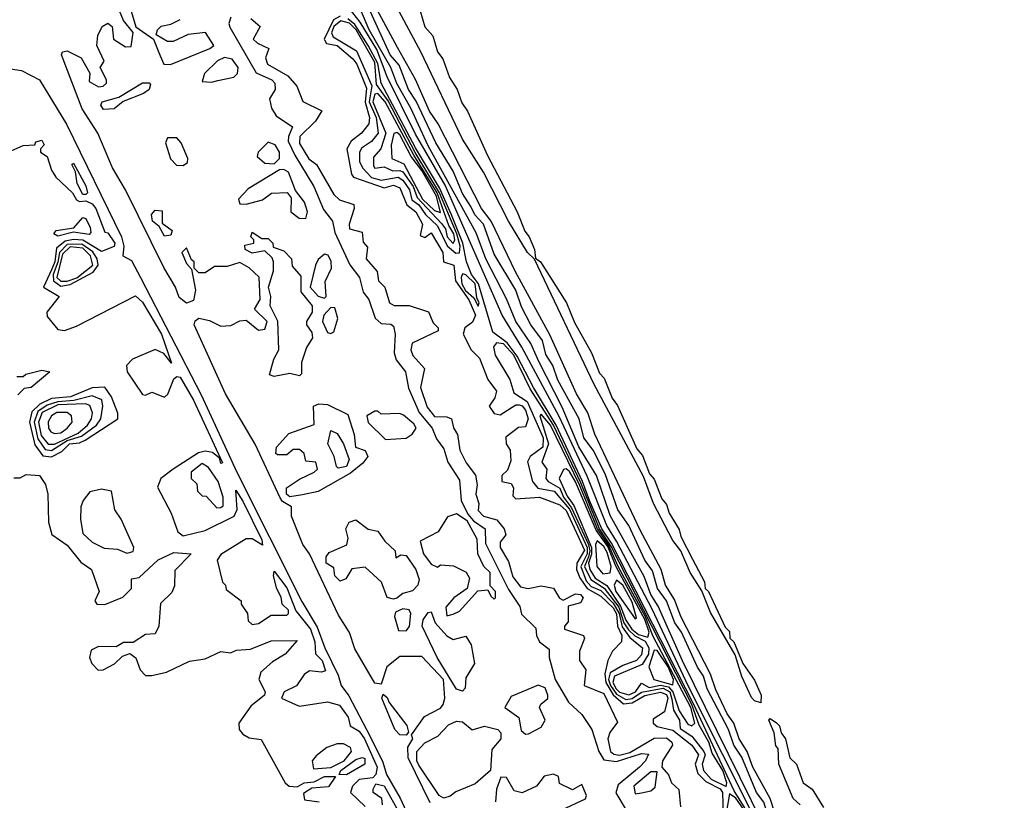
# Model space of a CAD drawing. Extents: x 2889633 to 3052318, y 540750 to 918690.
# Tile 511 of 656: x 3004754 to 3007891, y 804870 to 807357. Entities that reach past the tile are written whole.
import ezdxf

# ---------------------------------------------------------------- set-up
doc = ezdxf.new("R2010")
doc.units = 0

msp = doc.modelspace()

# ---------------------------------------------------------------- linework, layer by layer
at = {"layer": '0CON02XD'}
for points in [[(3007115, 805180), (3007095, 805186.7), (3007085, 805197.5), (3007054.2, 805264.2), (3007033.3, 805333.3), (3006955, 805467.5), (3006927.5, 805537.5), (3006890, 805595), (3006860, 805665), (3006835, 805697.5), (3006773.3, 805815), (3006741.7, 805901.7), (3006584, 806195), (3006393.6, 806593.6), (3006372, 806615), (3006310.8, 806715), (3006231.2, 806871.2), (3006165, 806976.7), (3006031.9, 807255), (3005656.2, 807955)], [(3007159.3, 804829.3), (3007144.4, 804875), (3007089.4, 804975), (3007071.1, 805025), (3007045.6, 805065), (3007029.4, 805115), (3007008.1, 805145), (3006972, 805222), (3006955, 805271.2), (3006860, 805455), (3006839.5, 805509.5), (3006810.8, 805555), (3006798, 805605), (3006730.6, 805730.6), (3006586.4, 806036.4), (3006564.2, 806104.2), (3006528, 806165), (3006442.4, 806352.4), (3006333.2, 806553.2), (3006255.6, 806715), (3006225.5, 806755.5), (3006087.5, 807025), (3006059.2, 807065), (3006015, 807166.7), (3005957.8, 807267.8), (3005856.4, 807456.4)], [(3005103.1, 807405), (3005124.1, 807334.1), (3005180, 807295), (3005201.7, 807241.7), (3005213.3, 807215), (3005234.1, 807214.1), (3005360, 807265), (3005372.5, 807275), (3005346.4, 807316.4), (3005290.7, 807309.3), (3005243, 807287), (3005225, 807287.5), (3005188.3, 807308.3), (3005192.5, 807325), (3005205, 807336.7), (3005235, 807342.5), (3005265, 807357.5)], [(3007850, 803345), (3007766.8, 803465), (3007658.9, 803698.9), (3007564.6, 803865), (3007527.5, 803967.5), (3007385.7, 804255.7), (3007251.4, 804525), (3007205, 804593.6), (3006885, 805232.2), (3006768.5, 805478.5), (3006655, 805695.8), (3006624.6, 805745), (3006562.2, 805902.2), (3006473, 806093), (3006353.8, 806313.8), (3006290.8, 806415), (3006109.2, 806829.2), (3006015, 806992.5), (3005924.7, 807174.7), (3005892, 807262), (3005839.1, 807349.1), (3005804, 807394)], [(3006944.5, 805224.5), (3006932.5, 805265), (3006913.6, 805293.6), (3006862.5, 805405), (3006841.4, 805435), (3006814.3, 805505), (3006785.7, 805545), (3006770.3, 805600.3), (3006745.8, 805635), (3006694.2, 805745), (3006659.2, 805795), (3006619.4, 805909.4), (3006580.8, 805985), (3006551.4, 806025), (3006535.8, 806085), (3006468.3, 806208.3), (3006452.5, 806255), (3006429.7, 806289.7), (3006419.2, 806335), (3006382.5, 806385), (3006352.1, 806442.1), (3006334.2, 806495), (3006265, 806610), (3006232, 806705), (3006204.2, 806735), (3006191.5, 806761.5), (3006165, 806803.3), (3006134.4, 806874.4), (3006079.2, 806965), (3006017.4, 807097.4), (3005992.5, 807135), (3005962.5, 807212.5), (3005934.6, 807244.6), (3005865, 807396.2)], [(3005656, 805685), (3005620, 805775), (3005620, 805805), (3005591.7, 805821.7), (3005583.3, 805833.3), (3005504.2, 806004.2), (3005410, 806165), (3005310, 806385), (3005312.5, 806397.5), (3005325, 806406.2), (3005358.1, 806398.1), (3005395, 806380), (3005427, 806383), (3005455, 806397.5), (3005475, 806400), (3005515, 806368), (3005535, 806371.2), (3005542, 806395), (3005502.5, 806435), (3005520, 806465), (3005516.5, 806536.5), (3005485, 806566.2), (3005455, 806583.3), (3005415, 806570), (3005375, 806570), (3005345, 806550), (3005325, 806550), (3005310, 806565), (3005310, 806585), (3005301.7, 806591.7), (3005285, 806630), (3005270, 806615), (3005285, 806580), (3005301.7, 806561.7), (3005314.2, 806495), (3005307.5, 806462.5), (3005285, 806453.8), (3005261.7, 806471.7), (3005250.8, 806505), (3005213, 806567), (3005091.2, 806815), (3005050, 806885), (3005003.3, 806995), (3004953.2, 807073.2), (3004887.5, 807245), (3004890, 807255), (3004905, 807257.5), (3004950, 807235), (3004977, 807187), (3004975, 807160), (3005005, 807143.3), (3005020, 807145), (3005030, 807155), (3005030, 807165), (3005010, 807205), (3005023.3, 807225), (3005000, 807275), (3005003, 807307), (3005016.7, 807335), (3005035, 807346), (3005048.8, 807335), (3005053.3, 807295), (3005090.5, 807270.5), (3005108.8, 807271.2), (3005115.9, 807315.9), (3005084.4, 807354.4), (3005071.5, 807385)], [(3005426.2, 807365), (3005420, 807345), (3005423, 807333), (3005507.7, 807187.7), (3005557.5, 807165), (3005566.7, 807155), (3005567.5, 807135), (3005550, 807105), (3005556.2, 807075), (3005570.5, 807050.5), (3005623.3, 807015), (3005610, 806985), (3005609.5, 806969.5), (3005630, 806925), (3005691.2, 806825), (3005721.7, 806751.7), (3005750, 806715), (3005758.3, 806678.3), (3005806, 806576), (3005836.2, 806535), (3005848.3, 806488.3), (3005866.2, 806465), (3005886, 806406), (3005905, 806388.8), (3005936.4, 806386.4), (3005945, 806380), (3005950, 806355), (3005946.7, 806295), (3005953, 806273), (3005982.5, 806235), (3005993, 806183), (3006026.7, 806105), (3006067.5, 806055), (3006081.7, 806021.7), (3006105, 805990), (3006117.5, 805947.5), (3006155, 805890), (3006160, 805825), (3006181.7, 805781.7), (3006200, 805760), (3006236.7, 805735), (3006238.3, 805688.3), (3006311.2, 805541.2), (3006347, 805487), (3006353, 805463), (3006398.3, 805418.3), (3006400, 805395), (3006410, 805375), (3006440.7, 805350.7), (3006441.2, 805325), (3006460, 805255), (3006501.9, 805181.9), (3006545, 805143.3), (3006576.7, 805095), (3006598.8, 805025), (3006615, 804998.8), (3006655, 804992.9), (3006735, 805018.8), (3006756.7, 805016.7), (3006747.5, 804995), (3006728.8, 804975), (3006660.7, 804919.3), (3006653, 804893), (3006683.1, 804843.1)], [(3005775, 807368.5), (3005753.3, 807356.7), (3005724.4, 807295), (3005731.4, 807281.4), (3005765.8, 807275), (3005815, 807232), (3005827.8, 807215), (3005858.5, 807138.5), (3005854.6, 807094.6), (3005868, 807045), (3005866.7, 807025), (3005842.5, 806995), (3005810.3, 806969.7), (3005796, 806945), (3005810.8, 806865), (3005817.5, 806855), (3005915, 806821.4), (3005945, 806830), (3005965, 806821.2), (3005987.4, 806767.4), (3006015.8, 806745), (3006036.7, 806705), (3006029.3, 806669.3), (3006045, 806663.3), (3006065, 806677.5), (3006102, 806615), (3006103.8, 806585), (3006136.7, 806575), (3006142.7, 806525), (3006185, 806464.4), (3006205.6, 806415), (3006196.5, 806393.5), (3006172, 806375), (3006166.7, 806355), (3006192.5, 806305), (3006218.3, 806278.3), (3006245, 806210), (3006273, 806173), (3006267.7, 806152.3), (3006250, 806125), (3006265, 806102.5), (3006285, 806097.5), (3006335, 806130), (3006345, 806130), (3006355, 806126.7), (3006365, 806112.5), (3006373.3, 806085), (3006365, 806060), (3006343, 806057), (3006303, 806027), (3006303.3, 806005), (3006316.7, 805985), (3006318.8, 805951.2), (3006308.3, 805921.7), (3006290, 805905), (3006290, 805885), (3006319.3, 805879.3), (3006326.7, 805865), (3006325, 805840), (3006335, 805830), (3006410, 805835), (3006475, 805810.9), (3006495, 805793.1), (3006553.5, 805666.5), (3006528.8, 805625), (3006528.2, 805605), (3006538, 805578), (3006561.8, 805545), (3006605, 805520.5), (3006645, 805482.5), (3006655, 805463.8), (3006658.7, 805425), (3006672.2, 805395), (3006670.8, 805375), (3006642.5, 805345), (3006627.5, 805315), (3006617.7, 805272.3), (3006620.8, 805245), (3006645, 805206), (3006677.5, 805177.5), (3006705, 805180), (3006745, 805203.1), (3006795, 805214.6), (3006815, 805206.7), (3006818.8, 805195), (3006808.3, 805151.7), (3006772.3, 805127.7), (3006772.5, 805115), (3006784.6, 805104.6), (3006835, 805092.7), (3006895, 805045.6), (3006916.7, 805015), (3006905.6, 804984.4), (3006914.4, 804955), (3006939.6, 804929.6), (3006985, 804906.5), (3006993.3, 804895), (3006995.3, 804825)], [(3007122.2, 804792.2), (3006865, 805313.8), (3006787.9, 805487.9), (3006764.3, 805525), (3006743, 805583), (3006635, 805776.7), (3006592, 805905), (3006535.5, 805995.5), (3006482.6, 806122.6), (3006408.2, 806268.2), (3006382, 806325), (3006334.2, 806395), (3006305, 806467.5), (3006238.6, 806595), (3006207.9, 806677.9), (3006055.6, 806955), (3006000, 807075), (3005955, 807153.8), (3005935.8, 807205), (3005867.5, 807325), (3005842.4, 807382.4)], [(3006030, 807385), (3006044.5, 807334.5), (3006070, 807305), (3006084.5, 807254.5), (3006101.9, 807231.9), (3006123, 807173), (3006147.1, 807135), (3006162.2, 807092.2), (3006180.6, 807065), (3006244.5, 806924.5), (3006338.6, 806745), (3006363, 806683), (3006377.5, 806665), (3006394, 806625), (3006397, 806597), (3006413.3, 806585), (3006495.8, 806455), (3006521.9, 806391.9), (3006575.8, 806295), (3006600.9, 806230.9), (3006615.8, 806215), (3006640.9, 806150.9), (3006657.9, 806127.9), (3006720, 805990), (3006737.9, 805967.9), (3006760, 805910), (3006775, 805892.5), (3006800, 805830), (3006815, 805812.5), (3006823.3, 805785), (3006855, 805732.5), (3006860, 805710), (3006897.7, 805637.7), (3006935.8, 805565.8), (3006937.5, 805545), (3006948.8, 805535), (3007001.7, 805421.7), (3007015, 805407.5), (3007016.7, 805386.7), (3007028.8, 805375), (3007057.5, 805305), (3007095, 805252.5), (3007115.8, 805205), (3007115, 805180)], [(3005490.7, 807360.7), (3005520, 807335), (3005497.5, 807295), (3005511.7, 807281.7), (3005547.5, 807265), (3005537.5, 807235), (3005543.3, 807215), (3005608.3, 807178.3), (3005636.7, 807145), (3005656.2, 807096.2), (3005716.2, 807066.2), (3005696.8, 807033.2), (3005646.7, 806985), (3005645, 806962.5), (3005675, 806913.3), (3005700, 806895), (3005755, 806800), (3005772.9, 806782.9), (3005818.3, 806768.3), (3005820, 806755), (3005803.3, 806705), (3005805, 806690), (3005845, 806680), (3005848.3, 806648.3), (3005861.7, 806631.7), (3005857.5, 806595), (3005892.5, 806555), (3005897.5, 806525), (3005917.5, 806505), (3005932.5, 806455), (3005946.4, 806446.4), (3005995, 806446.2), (3006056.1, 806426.1), (3006071.4, 806391.4), (3006087.5, 806375), (3006087.5, 806365), (3006003.9, 806326.1), (3006000, 806305), (3006006.4, 806286.4), (3006043.3, 806245), (3006030.8, 806185), (3006052, 806122), (3006075, 806092.5), (3006115, 806092), (3006130, 806085), (3006135.9, 806055.9), (3006148.8, 806035), (3006156.2, 805985), (3006176.2, 805945), (3006205.9, 805905.9), (3006211.2, 805875), (3006206.7, 805845), (3006216.7, 805815), (3006215, 805793.3), (3006231.2, 805775), (3006273.8, 805763.8), (3006297.5, 805735), (3006302.5, 805715), (3006285, 805692.5), (3006284.2, 805675), (3006310.7, 805630.7), (3006325, 805581.2), (3006349.7, 805549.7), (3006374.2, 805544.2), (3006415, 805552.5), (3006455, 805546), (3006473.6, 805513.6), (3006485, 805507.5), (3006525, 805528), (3006540, 805525), (3006548.8, 805515), (3006540.7, 805499.3), (3006501.7, 805488.3), (3006501.7, 805438.3), (3006490, 805425), (3006490, 805415), (3006550, 805395), (3006553.3, 805385), (3006537.5, 805345), (3006537.5, 805315), (3006557.5, 805285), (3006552.5, 805235), (3006615, 805210), (3006658.3, 805118.3), (3006634.5, 805085.5), (3006627.5, 805065), (3006635.6, 805025.6), (3006646.6, 805016.6), (3006665, 805013.8), (3006698.2, 805021.8), (3006775, 805067.5), (3006815, 805068.2), (3006832, 805055), (3006833.3, 805045), (3006802, 804995), (3006800, 804975), (3006820.7, 804950.7), (3006830, 804925), (3006853.6, 804903.6), (3006859.3, 804849.3)], [(3006143, 806613), (3006155, 806614), (3006157.4, 806635), (3006146.9, 806675), (3006091.6, 806805), (3006014, 806934), (3005927.9, 807097.9), (3005890.4, 807150.4), (3005885, 807220), (3005826.1, 807325), (3005805, 807345.8), (3005777, 807353), (3005755, 807335.6), (3005747.3, 807315), (3005752.5, 807302.5), (3005827.3, 807257.3), (3005876, 807146), (3005867.5, 807095), (3005889.1, 807045), (3005895.6, 806995), (3005875, 806968.8), (3005842.7, 806947.3), (3005836.4, 806933.6), (3005836.2, 806905), (3005846.2, 806885), (3005875, 806854.5), (3005905, 806845.8), (3005960, 806855), (3005975, 806845.6), (3005996.2, 806815), (3006003.3, 806783.3), (3006025, 806767.3), (3006046.6, 806736.6), (3006085, 806700), (3006115.9, 806635.9), (3006143, 806613)], [(3007076, 804826), (3007029.7, 804899.7), (3006901.3, 805175), (3006639.1, 805689.1), (3006608.3, 805735), (3006568.9, 805825), (3006547.3, 805885), (3006463.1, 806065), (3006390.3, 806185), (3006339.2, 806285), (3006307, 806327), (3006260.9, 806360.9), (3006215.3, 806515), (3006193.8, 806545), (3006177.3, 806585), (3006165.2, 806645.2), (3006130, 806735), (3006091.2, 806821.2), (3006015, 806949.1), (3005905.3, 807155), (3005895, 807216.9), (3005864.4, 807274.4), (3005821.2, 807341.2), (3005799.4, 807359.4)], [(3005365, 807157.5), (3005385, 807163.3), (3005436.2, 807173.8), (3005447.5, 807185), (3005450, 807205), (3005431.2, 807231.2), (3005406.4, 807236.4), (3005384.2, 807225.8), (3005342.5, 807185), (3005335, 807160), (3005365, 807157.5)], [(3004725, 807200), (3004760, 807195), (3004816.7, 807165), (3004903.5, 807023.5), (3005078, 806665), (3005085.8, 806635), (3005082.5, 806605), (3005110, 806590), (3005139.2, 806535), (3005331.9, 806161.9), (3005445.7, 805915), (3005652.8, 805502.8), (3005701.1, 805421.1), (3005725.8, 805355), (3005768.7, 805268.7), (3005778, 805235), (3005802.4, 805202.4), (3005869.2, 805075), (3005911.1, 804991.1), (3005922.1, 804952.1), (3005966.5, 804876.5), (3005999.2, 804805)], [(3005020.8, 807070.8), (3005012.5, 807085), (3005016.7, 807095), (3005070, 807110), (3005145, 807155.7), (3005165.9, 807155.9), (3005170.7, 807150.7), (3005166.7, 807135), (3005148.8, 807121.2), (3005083.8, 807096.2), (3005055, 807072.5), (3005020.8, 807070.8)], [(3006135, 806644.2), (3006140, 806655), (3006136.8, 806675), (3006120.6, 806700.6), (3006084.4, 806805), (3006010, 806925), (3005918.2, 807095), (3005895, 807121.5), (3005885, 807120), (3005879.3, 807095), (3005920.6, 806995), (3005904.2, 806945.8), (3005881.2, 806918.8), (3005880.9, 806890.9), (3005885, 806883.3), (3005915, 806888.1), (3005942.5, 806875), (3005965, 806876.9), (3005975, 806871.9), (3006007.2, 806825), (3006020.3, 806790.3), (3006097.9, 806707.9), (3006110, 806690), (3006115.5, 806665), (3006135, 806644.2)], [(3006095, 806742.5), (3006081.5, 806795), (3006035, 806876.1), (3006001, 806921), (3005965, 806990), (3005955, 806997.1), (3005945.7, 806994.3), (3005937.1, 806957.1), (3005940, 806915), (3005977.8, 806897.8), (3006036.8, 806785), (3006075, 806748.5), (3006095, 806742.5)], [(3004716.7, 806935), (3004765, 806955.7), (3004801.7, 806958.3), (3004805, 806967.5), (3004825, 806972.5), (3004831.7, 806958.3), (3004820, 806945), (3004820, 806935), (3004841.2, 806921.2), (3004855, 806877.5), (3004868.8, 806855), (3004922.5, 806805), (3004935, 806782.5), (3004945, 806777.5), (3004965, 806780), (3004985, 806770), (3004996.2, 806755), (3005025, 806680), (3005035, 806677.5), (3005057.5, 806645), (3005055, 806634), (3005015, 806618), (3004955, 806654), (3004925, 806656.9), (3004898.8, 806651.2), (3004870.9, 806629.1), (3004865.8, 806585), (3004855, 806560), (3004830, 806505), (3004880, 806475), (3004840, 806425), (3004841.7, 806411.7), (3004875, 806370), (3004897, 806367), (3004935, 806380), (3005123, 806477), (3005145, 806456.7), (3005205.4, 806355.4), (3005237.5, 806262.5), (3005213.3, 806293.3), (3005185, 806306), (3005113.8, 806275), (3005094, 806255), (3005096, 806235), (3005145, 806162.5), (3005155, 806160), (3005175, 806170), (3005215, 806153.8), (3005226.1, 806163.9), (3005245, 806212.5), (3005255, 806220), (3005265, 806217.5), (3005308, 806145), (3005400, 805945), (3005395, 805942.5), (3005390, 805960), (3005367.7, 805977.7), (3005345, 805982.5), (3005323.3, 805976.7), (3005243.3, 805925), (3005203.3, 805895), (3005193, 805867), (3005236.7, 805785), (3005257.5, 805725), (3005275, 805712.5), (3005345, 805729.2), (3005436.7, 805775), (3005446.4, 805796.4), (3005442.5, 805857.5), (3005465, 805822.5), (3005525, 805700), (3005527, 805683), (3005495, 805702.5), (3005475, 805702.5), (3005395, 805652.5), (3005383.3, 805635), (3005400, 805565), (3005410, 805555), (3005411.7, 805541.7), (3005460, 805505), (3005460, 805495), (3005480, 805465), (3005481.7, 805441.7), (3005495, 805430), (3005515, 805432.5), (3005555, 805460), (3005605, 805460), (3005610, 805465), (3005610, 805475), (3005590, 805495), (3005587, 805517), (3005573, 805543), (3005562.5, 805585), (3005565, 805600), (3005605, 805546.7), (3005633.3, 805473.3), (3005680, 805415), (3005694.3, 805375), (3005696.7, 805336.7), (3005718, 805315), (3005728.3, 805281.7), (3005715, 805277.5), (3005677.5, 805282.5), (3005660, 805270), (3005635.6, 805234.4), (3005596.2, 805215), (3005587.5, 805195), (3005632.5, 805175), (3005645, 805170), (3005735, 805183.3), (3005773, 805173), (3005800, 805135), (3005807, 805107), (3005835, 805090), (3005851.9, 805065), (3005893.1, 804975), (3005888.1, 804951.9), (3005879.3, 804940.7), (3005835, 804936.2), (3005813.8, 804915), (3005808, 804895), (3005855, 804850)], [(3005275, 806892.5), (3005288.3, 806901.7), (3005290, 806915), (3005268.8, 806965), (3005255, 806980), (3005225, 806980), (3005218.8, 806965), (3005233.9, 806913.9), (3005253.9, 806893.9), (3005275, 806892.5)], [(3005565, 806897.5), (3005581.2, 806915), (3005581.2, 806935), (3005567.7, 806957.7), (3005545, 806966.2), (3005513.8, 806935), (3005510.7, 806920.7), (3005535, 806900), (3005565, 806897.5)], [(3004965, 806800), (3004955, 806800), (3004937.5, 806835), (3004931.7, 806871.7), (3004920, 806895), (3004925, 806900), (3004965, 806827.5), (3004970, 806805), (3004965, 806800)], [(3005665, 806723.3), (3005671.2, 806745), (3005661.2, 806775), (3005633, 806813), (3005610.7, 806870.7), (3005595, 806880), (3005581.2, 806878.8), (3005481.7, 806818.3), (3005451.2, 806785), (3005455, 806770), (3005475, 806769.2), (3005527, 806783), (3005555.8, 806804.2), (3005606.4, 806806.4), (3005618.8, 806788.8), (3005617.5, 806745), (3005644.4, 806724.4), (3005665, 806723.3)], [(3005215, 806667.5), (3005198.3, 806698.3), (3005177.5, 806715), (3005173.6, 806736.4), (3005185, 806750), (3005208.3, 806748.3), (3005208.3, 806708.3), (3005240, 806685), (3005235, 806670), (3005215, 806667.5)], [(3004875, 806666.7), (3004862.5, 806675), (3004870, 806685), (3004926.7, 806693.3), (3004955, 806726.7), (3004965, 806723.3), (3004978, 806695), (3004980.7, 806679.3), (3004975, 806672), (3004925, 806680), (3004875, 806666.7)], [(3005565, 806220), (3005550, 806225), (3005563.3, 806275), (3005580, 806305), (3005575.9, 806395.9), (3005552, 806445), (3005554, 806475), (3005546.7, 806505), (3005563, 806557), (3005562.5, 806585), (3005558.3, 806598.3), (3005535, 806620), (3005495, 806612.5), (3005472.5, 806625), (3005471.7, 806638.3), (3005500, 806645), (3005500, 806655), (3005490, 806665), (3005495, 806680), (3005525, 806660), (3005545, 806660), (3005560, 806645), (3005561.7, 806631.7), (3005595, 806620), (3005620, 806595), (3005621.7, 806571.7), (3005649.3, 806539.3), (3005650, 806490), (3005686.2, 806445), (3005686, 806425), (3005667.5, 806395), (3005667.5, 806385), (3005685, 806360), (3005686.4, 806343.6), (3005668, 806312), (3005652, 806265), (3005651.7, 806228.3), (3005645, 806222.5), (3005615, 806230), (3005565, 806220)], [(3004885, 806507.7), (3004915, 806512.9), (3004987.8, 806552.2), (3005003.8, 806575), (3005000.9, 806595), (3004986.7, 806616.7), (3004951.9, 806641.9), (3004905, 806640.9), (3004880.3, 806615), (3004875.8, 806584.2), (3004860.5, 806545), (3004862.1, 806525), (3004885, 806507.7)], [(3004905, 806523.3), (3004936, 806534), (3004987.1, 806575), (3004979.6, 806605), (3004955, 806628.4), (3004915, 806632.7), (3004890.6, 806609.4), (3004872.7, 806535), (3004885, 806523.8), (3004905, 806523.3)], [(3005725, 806470), (3005730, 806475), (3005727, 806523), (3005747.5, 806565), (3005746.7, 806586.7), (3005736.4, 806606.4), (3005725, 806610), (3005705, 806592.5), (3005696.7, 806575), (3005679.2, 806505), (3005705, 806476.2), (3005725, 806470)], [(3006215, 806443.8), (3006218.1, 806455), (3006210.6, 806470.6), (3006205.3, 806515), (3006175, 806544.2), (3006165, 806546.7), (3006160, 806535), (3006162.7, 806515), (3006174.5, 806494.5), (3006200.6, 806470.6), (3006215, 806443.8)], [(3005745, 806356.7), (3005755, 806362.5), (3005767.5, 806405), (3005758.3, 806438.3), (3005745, 806440), (3005723.3, 806415), (3005718.8, 806395), (3005735, 806360), (3005745, 806356.7)], [(3007005, 804913.8), (3007006.8, 804925), (3006993.8, 804965), (3006959.8, 805019.8), (3006949.6, 805055), (3006918.8, 805108.8), (3006895, 805174.6), (3006638.4, 805678.4), (3006601.2, 805735), (3006541.4, 805881.4), (3006455, 806064.6), (3006380.6, 806180.6), (3006327.9, 806287.9), (3006295, 806324.1), (3006272.9, 806327.1), (3006262.9, 806315), (3006268.4, 806288.4), (3006315, 806210), (3006328.2, 806168.2), (3006370.8, 806140.8), (3006421.2, 806025), (3006420, 805995), (3006380, 805965), (3006371.7, 805948.3), (3006388, 805885), (3006404.5, 805864.5), (3006456.2, 805855), (3006505, 805797.1), (3006561.7, 805675), (3006561.6, 805655), (3006541.6, 805615), (3006559.1, 805569.1), (3006575, 805551.2), (3006605, 805538.5), (3006645, 805497.3), (3006663.9, 805465), (3006672.8, 805422.8), (3006698, 805388), (3006738, 805355), (3006735, 805333.3), (3006718.8, 805315), (3006675, 805299.2), (3006635, 805275.6), (3006629.2, 805255), (3006636.3, 805235), (3006655, 805208), (3006685, 805191.1), (3006705, 805194), (3006735, 805213.9), (3006803.4, 805226.6), (3006824.6, 805215), (3006831.4, 805191.4), (3006837.1, 805157.1), (3006855.6, 805125), (3006858.3, 805098.3), (3006895, 805074.2), (3006933.8, 805025), (3006937.8, 805015), (3006927.8, 804985), (3006932.2, 804965), (3006957.3, 804937.3), (3007005, 804913.8)], [(3004745, 806220), (3004765, 806220), (3004773, 806227), (3004825, 806240), (3004850, 806235), (3004790, 806185), (3004768.3, 806181.7), (3004748.3, 806161.7)], [(3004855, 805964.2), (3004888.6, 805981.4), (3004912.5, 806005), (3004945, 806008.9), (3004962.4, 806017.6), (3005066.2, 806085), (3005066.4, 806103.6), (3005046.9, 806155), (3005025.5, 806185.5), (3004985, 806184.4), (3004915.3, 806154.7), (3004855, 806149.4), (3004818.2, 806131.8), (3004792.4, 806107.6), (3004785.4, 806075), (3004802.7, 806002.7), (3004827.3, 805967.3), (3004855, 805964.2)], [(3004855, 805983.8), (3004905, 806015.8), (3004950.5, 806029.5), (3004998.6, 806065), (3005012.5, 806085), (3005018.8, 806125), (3005015.7, 806145.7), (3004985, 806158.6), (3004926.3, 806143.7), (3004875, 806139.5), (3004841.5, 806128.5), (3004811.3, 806108.7), (3004800, 806075), (3004811.7, 806021.7), (3004835, 805986.9), (3004855, 805983.8)], [(3004865, 806004.5), (3004940.6, 806039.4), (3004970, 806065), (3004982.5, 806085), (3004985.6, 806104.4), (3004977.8, 806127.8), (3004963.2, 806133.2), (3004875, 806129.5), (3004825.5, 806105), (3004813.9, 806075), (3004822.2, 806032.2), (3004844.7, 806004.7), (3004865, 806004.5)], [(3005615, 805837.1), (3005604.3, 805845), (3005604, 805865), (3005645, 805893.3), (3005692.5, 805915), (3005702.5, 805925), (3005697, 805947), (3005665, 805950), (3005660, 805975), (3005645, 805987.5), (3005625, 805987.5), (3005605, 805970), (3005575, 805970), (3005570, 805975), (3005572.5, 805995), (3005611.2, 806038.8), (3005692.5, 806067.5), (3005690, 806125), (3005707, 806133), (3005735, 806131.2), (3005799.3, 806099.3), (3005820, 806035), (3005823.3, 805995), (3005855, 805983.8), (3005862.5, 805965), (3005846.6, 805943.4), (3005808.3, 805911.7), (3005705, 805853.8), (3005655, 805842.9), (3005615, 805837.1)], [(3005919.3, 806019.3), (3005985, 806023.3), (3006003.9, 806036.1), (3006017.5, 806055), (3006009.3, 806069.3), (3005977, 806097), (3005965, 806102.5), (3005905, 806100), (3005895, 806110), (3005885, 806110), (3005860, 806095), (3005863.9, 806073.9), (3005919.3, 806019.3)], [(3004865, 806038.2), (3004885, 806040.8), (3004905.7, 806055), (3004920.8, 806075), (3004919.2, 806095), (3004905.3, 806105.3), (3004872, 806105), (3004855, 806094.3), (3004844.7, 806075.3), (3004845.6, 806055), (3004853.6, 806043.6), (3004865, 806038.2)], [(3006895, 805107.1), (3006904.3, 805115.7), (3006892.2, 805165), (3006772, 805392), (3006746.3, 805456.3), (3006660.3, 805615), (3006631.2, 805681.2), (3006594.7, 805734.7), (3006537.2, 805875), (3006445, 806065.4), (3006415, 806100), (3006410.8, 806095), (3006438.2, 806005), (3006417, 805947), (3006433.3, 805925), (3006430, 805895), (3006437.5, 805885), (3006475, 805864.4), (3006486, 805835), (3006512, 805802), (3006565.8, 805685), (3006570.2, 805665), (3006565.9, 805645), (3006553.5, 805615), (3006573.2, 805573.2), (3006615.6, 805545.6), (3006662.3, 805485), (3006678.4, 805435), (3006693, 805413), (3006713.5, 805393.5), (3006746.6, 805376.6), (3006758.2, 805355), (3006756.8, 805335), (3006737.4, 805302.6), (3006648.6, 805265), (3006643.4, 805245), (3006654, 805225), (3006665, 805214.6), (3006695, 805205.5), (3006715.5, 805215), (3006735, 805242.5), (3006758.8, 805228.8), (3006795, 805236.2), (3006820.7, 805230.7), (3006834.7, 805215), (3006854.6, 805155), (3006882.2, 805112.2), (3006895, 805107.1)], [(3005768.3, 805928.3), (3005763, 805933), (3005756, 805965), (3005736, 806005), (3005745, 806047.5), (3005765, 806038.8), (3005785.4, 806005.4), (3005804, 805955), (3005795, 805932.9), (3005768.3, 805928.3)], [(3005381.7, 805801.7), (3005395, 805802.5), (3005401.7, 805808.3), (3005402.5, 805835), (3005386.2, 805885), (3005355, 805930), (3005335, 805942.5), (3005300, 805915), (3005300, 805895), (3005318.3, 805878.3), (3005320, 805855), (3005335, 805840), (3005348.3, 805838.3), (3005381.7, 805801.7)], [(3006755, 805389.4), (3006759.3, 805405), (3006745.5, 805445.5), (3006653.8, 805613.8), (3006627.8, 805677.8), (3006590.1, 805730.1), (3006525, 805884.5), (3006505, 805917.8), (3006495, 805926.2), (3006486.1, 805923.9), (3006472.9, 805895), (3006498.5, 805838.5), (3006519.2, 805809.2), (3006575.1, 805675.1), (3006575.7, 805654.3), (3006566.5, 805625), (3006570, 805605), (3006587.6, 805577.6), (3006623.9, 805553.9), (3006668, 805488), (3006685, 805443.3), (3006704.5, 805414.5), (3006725, 805398.3), (3006755, 805389.4)], [(3004735, 805897.5), (3004755, 805897.5), (3004775, 805907.5), (3004817.5, 805905), (3004835.9, 805875.9), (3004843.3, 805845), (3004846.1, 805756.1), (3004856.4, 805716.4), (3004905, 805682.5), (3004948.3, 805628.3), (3004982.5, 805605), (3005006.7, 805535), (3004993.8, 805505), (3005000, 805495), (3005025, 805493.3), (3005083, 805517), (3005110, 805545), (3005110, 805575), (3005135, 805580), (3005195, 805636.2), (3005245, 805658.8), (3005300, 805655), (3005248.3, 805601.7), (3005247, 805553), (3005238.3, 805531.7), (3005203, 805497), (3005197.5, 805425), (3005185, 805400), (3005155, 805397.5), (3005115, 805372.5), (3005085, 805372.5), (3005061.7, 805358.3), (3005005, 805360), (3004981.7, 805348.3), (3004976.7, 805325), (3004983.3, 805305), (3005003.9, 805283.9), (3005020, 805285), (3005055.8, 805304.2), (3005081.2, 805328.8), (3005105, 805337.5), (3005123.6, 805323.6), (3005137.5, 805285), (3005155, 805267.5), (3005175, 805267.5), (3005221.7, 805278.3), (3005295, 805312.5), (3005345, 805320), (3005395, 805343.8), (3005425, 805340), (3005445, 805347.5), (3005489.3, 805350.7), (3005555, 805377.5), (3005638.3, 805378.3), (3005600, 805335), (3005559.3, 805310.7), (3005522, 805278), (3005516.2, 805255), (3005536.2, 805215), (3005533.8, 805205), (3005490.3, 805169.7), (3005452.5, 805115), (3005453.3, 805095), (3005465, 805080), (3005485, 805068.8), (3005523, 805063), (3005600, 804925), (3005612.5, 804915), (3005637.5, 804912.5), (3005660, 804925), (3005691.7, 804928.3), (3005725, 804945.7), (3005760, 804945), (3005737.7, 804912.3), (3005685, 804908.8), (3005658.3, 804891.7), (3005661.2, 804871.2), (3005707.5, 804865)], [(3005095, 805657.5), (3005115, 805662.5), (3005117.5, 805675), (3005076.7, 805765), (3005056.7, 805795), (3005046.7, 805855), (3005015, 805860.8), (3004977.7, 805852.3), (3004956, 805825), (3004949.2, 805805), (3004947.5, 805765), (3004955, 805720), (3004985, 805692.5), (3005023, 805673), (3005065, 805670), (3005095, 805657.5)], [(3005945, 805510), (3005925, 805516.2), (3005906.7, 805565), (3005855, 805612.5), (3005812.5, 805607.5), (3005792.5, 805575), (3005775, 805567.5), (3005757.5, 805585), (3005755, 805610), (3005730, 805625), (3005730, 805645), (3005740.3, 805659.7), (3005796.1, 805683.9), (3005800, 805705), (3005793.3, 805735), (3005803.9, 805756.1), (3005825, 805763.3), (3005863.9, 805733.9), (3005895, 805727.5), (3005917.5, 805695), (3005950, 805665), (3005951.7, 805641.7), (3005968.3, 805651.7), (3005985, 805650), (3006016.2, 805605), (3006027, 805573), (3006022.5, 805555), (3006005, 805537.5), (3005975, 805528.8), (3005955, 805514.2), (3005945, 805510)], [(3006115, 805457.5), (3006135, 805462.5), (3006155, 805472.5), (3006213, 805537), (3006245, 805540), (3006255, 805520), (3006265, 805510), (3006270, 805515), (3006270, 805535), (3006252.5, 805552.5), (3006252.5, 805595), (3006232.5, 805615), (3006213.3, 805655), (3006211.7, 805701.7), (3006180, 805760), (3006145, 805782.5), (3006117, 805773), (3006086.7, 805725), (3006030, 805695), (3006040, 805655), (3006065, 805622.5), (3006085, 805612.5), (3006095, 805620), (3006136.4, 805616.4), (3006176.4, 805596.4), (3006187, 805577), (3006180, 805545), (3006137.5, 805515), (3006111.2, 805485), (3006115, 805457.5)], [(3006061.7, 804861.7), (3005991.4, 805005), (3005990.8, 805039.2), (3006006.7, 805065), (3006001.7, 805078.3), (3006043.6, 805136.4), (3006095, 805163.3), (3006103.3, 805175), (3006108.8, 805195), (3006103.8, 805255), (3006035, 805327.5), (3005965, 805327.5), (3005923.3, 805295), (3005905, 805240), (3005885, 805242.5), (3005822.1, 805352.1), (3005804.2, 805404.2), (3005770, 805460), (3005676.7, 805655), (3005656, 805685)], [(3006611.2, 805591.2), (3006635, 805594.3), (3006638, 805615), (3006625, 805658.8), (3006615, 805678.1), (3006593.7, 805696.3), (3006588.7, 805685), (3006592.8, 805615), (3006611.2, 805591.2)], [(3006715, 805447.5), (3006719.3, 805450.7), (3006705, 805500.9), (3006675, 805554.6), (3006655, 805571.4), (3006647.3, 805555), (3006653.3, 805535), (3006715, 805447.5)], [(3005985, 805410), (3005996.1, 805423.9), (3006000, 805465), (3005995, 805476.7), (3005975, 805480), (3005950.7, 805469.3), (3005947.5, 805455), (3005960.7, 805410.7), (3005985, 805410)], [(3006165, 805217.5), (3006145, 805223.3), (3006084.4, 805325), (3006036.2, 805425), (3006038.8, 805445), (3006055, 805467.5), (3006065, 805470), (3006078, 805435), (3006115, 805393.8), (3006135, 805382.5), (3006175, 805392.5), (3006192.5, 805365), (3006202.5, 805305), (3006175, 805260), (3006173, 805227), (3006165, 805217.5)], [(3006835, 805237.5), (3006836.5, 805255), (3006819.8, 805295), (3006785, 805347.1), (3006775, 805347.5), (3006758.5, 805295), (3006774.5, 805254.5), (3006835, 805237.5)], [(3006365, 805080), (3006375, 805081.2), (3006415, 805102.5), (3006427.5, 805125), (3006410, 805165), (3006414.1, 805175.9), (3006436.1, 805193.9), (3006436.7, 805205), (3006428, 805228), (3006406.1, 805236.1), (3006319.3, 805200.7), (3006300, 805165), (3006343.9, 805133.9), (3006352, 805092), (3006365, 805080)], [(3005985, 805077.5), (3005965, 805078), (3005948.8, 805095), (3005907.5, 805195), (3005911.7, 805208.3), (3005925, 805197.5), (3005931.2, 805181.2), (3005987.7, 805107.7), (3005993, 805087), (3005985, 805077.5)], [(3007890.7, 803310.7), (3007795, 803490), (3007716.7, 803676.7), (3007615, 803867.5), (3007586.2, 803935), (3007566.7, 804005), (3007500, 804125), (3007477.7, 804177.7), (3007455, 804207.5), (3007426.2, 804275), (3007396, 804315), (3007381.2, 804355), (3007307.1, 804485), (3007287.5, 804535), (3007259.7, 804569.7), (3007195.5, 804695.5), (3007177.5, 804745), (3007142.9, 804805), (3007125, 804863.3), (3007101.4, 804895), (3007055, 805006.7), (3007028.6, 805045), (3007012.5, 805095), (3006944.5, 805224.5)], [(3006105, 804876.7), (3006090, 804885), (3006025, 804981.2), (3006018.6, 804995), (3006018.8, 805025), (3006045, 805052.5), (3006085.6, 805074.4), (3006119.5, 805110.5), (3006145, 805122), (3006165, 805120), (3006195, 805094.2), (3006235, 805106), (3006277.5, 805095), (3006286.7, 805085), (3006286.7, 805065), (3006258.3, 805031.7), (3006253.8, 804965), (3006205, 804922.5), (3006143.1, 804896.9), (3006125, 804883.3), (3006105, 804876.7)], [(3007240, 804855), (3007217.5, 804875), (3007172.5, 804985), (3007170, 805035), (3007163, 805043), (3007157.5, 805085), (3007140, 805125), (3007145, 805130), (3007165, 805116.2), (3007175, 805106.7), (3007180, 805085), (3007193.8, 805065), (3007207.5, 805005), (3007228.8, 804985), (3007250, 804925), (3007278.8, 804905), (3007315, 804846.7)], [(3005690.3, 804970.3), (3005745, 804974.5), (3005787.1, 804995), (3005811.2, 805025), (3005807.7, 805037.7), (3005785, 805050), (3005765, 805049.4), (3005732.5, 805037.5), (3005698.5, 805011.5), (3005685.8, 804995), (3005690.3, 804970.3)], [(3005795, 804951.2), (3005771.7, 804951.7), (3005776.7, 804965), (3005825, 804999.2), (3005845, 805006), (3005853, 805003), (3005853.3, 804985), (3005795, 804951.2)], [(3006480.9, 804839.1), (3006556.1, 804873.9), (3006560, 804885), (3006545, 804920), (3006515, 804903.3), (3006473.6, 804923.6), (3006470, 804945), (3006455, 804952.5), (3006425, 804946.7), (3006400, 804915), (3006355, 804893.3), (3006329.3, 804899.3), (3006305, 804942.5), (3006287, 804943), (3006272.5, 804905), (3006270, 804865)], [(3006715, 804890), (3006735, 804893.3), (3006765, 804900), (3006778.3, 804911.7), (3006785, 804960), (3006765, 804960), (3006710, 804915), (3006715, 804890)], [(3005910, 804855), (3005907.5, 804875), (3005880, 804895), (3005880, 804905), (3005888.3, 804921.7), (3005915, 804916), (3005965, 804826.7)], [(3007045, 804511.2), (3007065, 804512.9), (3007141.5, 804528.5), (3007199.9, 804520.1), (3007210, 804525), (3007211.8, 804535), (3007065, 804834.1), (3007035, 804876.2), (3007015, 804890), (3007005.8, 804835), (3007025, 804767.5), (3007021.3, 804715), (3007052.5, 804642.5), (3007078.8, 804635), (3007065, 804627.5), (3007053, 804633), (3007035, 804628.8), (3007018.9, 804605), (3007013.5, 804583.5), (3007038.6, 804518.6), (3007045, 804511.2)]]:
    msp.add_lwpolyline(points, dxfattribs=at)

doc.saveas('drawing.dxf')
